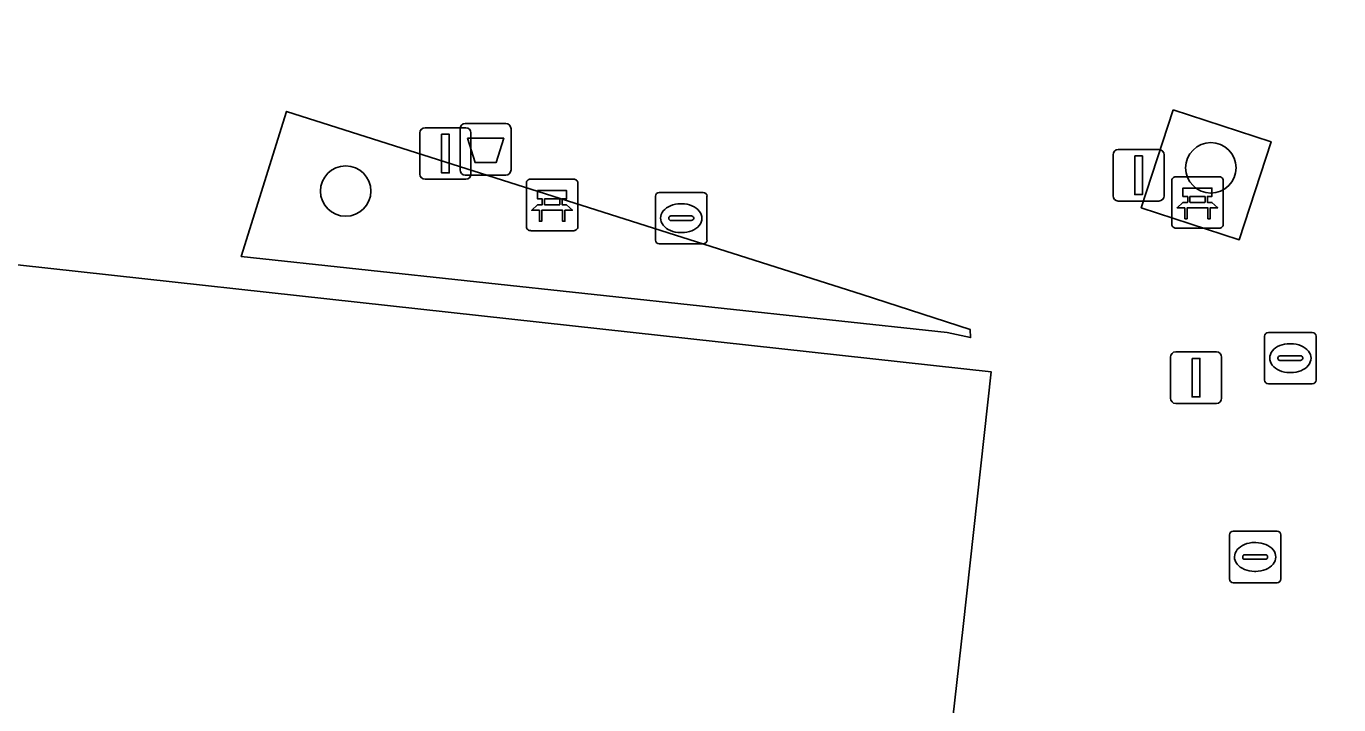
# Model space of a CAD drawing. Extents: x 162026 to 163502, y 387295 to 388169.
# Drawn here: x 162355.04 to 162380.52, y 387574.09 to 387587.27 of the extents above; entities that cross this region are included whole.
import ezdxf

# ---------------------------------------------------------------- set-up
doc = ezdxf.new("R2010")
doc.units = 0
for name, color, linetype in [('IMGEO_Afvalbak', 7, 'Continuous'), ('IMGEO_Bank', 7, 'Continuous'), ('IMGEO_Boom', 7, 'Continuous'), ('IMGEO_Groenvoorziening', 7, 'Continuous'), ('IMGEO_Kolk', 7, 'Continuous'), ('IMGEO_Lichtmast', 7, 'Continuous'), ('IMGEO_Pand', 7, 'Continuous'), ('IMGEO_Rioolput', 7, 'Continuous'), ('IMGEO_Voetpad_open', 7, 'Continuous')]:
    doc.layers.add(name, color=color, linetype=linetype)

msp = doc.modelspace()

# ---------------------------------------------------------------- linework, layer by layer
at = {"layer": 'IMGEO_Afvalbak'}
for p, q in [((162363.561, 387585.379), (162364.351, 387585.379)), ((162364.351, 387585.379), (162363.561, 387585.379)), ((162363.461, 387584.479), (162363.461, 387585.279)), ((162363.461, 387585.279), (162363.461, 387584.479)), ((162364.451, 387585.279), (162364.451, 387584.479)), ((162364.451, 387584.479), (162364.451, 387585.279)), ((162364.351, 387584.379), (162363.561, 387584.379)), ((162363.561, 387584.379), (162364.351, 387584.379))]:
    msp.add_line(p, q, dxfattribs=at)
msp.add_lwpolyline([(162363.604, 387585.093), (162364.308, 387585.093), (162364.159, 387584.623), (162363.753, 387584.623), (162363.604, 387585.093)], dxfattribs=at)
for centre, start, end in [((162363.561, 387585.279), 90, 180), ((162363.561, 387585.279), 90, 180), ((162364.351, 387585.279), 0, 90), ((162364.351, 387585.279), 360, 90), ((162363.561, 387584.479), 180, 270), ((162363.561, 387584.479), 180, 270), ((162364.351, 387584.479), 270, 0), ((162364.351, 387584.479), 270, 0)]:
    msp.add_arc(centre, 0.1, start, end, dxfattribs=at)
at = {"layer": 'IMGEO_Bank'}
for p, q in [((162364.749, 387583.375), (162364.749, 387584.216)), ((162364.749, 387584.216), (162364.749, 387583.375)), ((162364.824, 387584.3), (162365.665, 387584.3)), ((162365.665, 387584.3), (162364.824, 387584.3)), ((162365.749, 387584.225), (162365.749, 387583.384)), ((162365.749, 387583.384), (162365.749, 387584.225)), ((162377.275, 387583.423), (162377.275, 387584.264)), ((162377.275, 387584.264), (162377.275, 387583.423)), ((162377.35, 387584.348), (162378.191, 387584.348)), ((162378.191, 387584.348), (162377.35, 387584.348)), ((162378.275, 387584.273), (162378.275, 387583.432)), ((162378.275, 387583.432), (162378.275, 387584.273)), ((162365.058, 387583.806), (162365.058, 387583.912)), ((162365.102, 387583.912), (162365.102, 387583.806)), ((162365.39, 387583.918), (162365.108, 387583.918)), ((162365.396, 387583.806), (162365.396, 387583.912)), ((162365.44, 387583.912), (162365.44, 387583.806)), ((162377.584, 387583.854), (162377.584, 387583.96)), ((162377.628, 387583.96), (162377.628, 387583.854)), ((162377.916, 387583.966), (162377.634, 387583.966)), ((162377.634, 387583.848), (162377.916, 387583.848)), ((162377.922, 387583.854), (162377.922, 387583.96)), ((162377.966, 387583.96), (162377.966, 387583.854)), ((162365.446, 387583.698), (162365.053, 387583.698)), ((162365.108, 387583.8), (162365.39, 387583.8)), ((162377.972, 387583.746), (162377.579, 387583.746)), ((162378.2, 387583.348), (162377.359, 387583.348)), ((162377.359, 387583.348), (162378.2, 387583.348)), ((162365.674, 387583.3), (162364.833, 387583.3)), ((162364.833, 387583.3), (162365.674, 387583.3))]:
    msp.add_line(p, q, dxfattribs=at)
for points in [[(162377.578, 387583.966), (162377.492, 387583.966), (162377.492, 387584.127), (162378.055, 387584.127), (162378.055, 387583.966), (162377.972, 387583.966)], [(162365.052, 387583.918), (162364.966, 387583.918), (162364.966, 387584.079), (162365.529, 387584.079), (162365.529, 387583.918), (162365.446, 387583.918)], [(162377.522, 387583.746), (162377.38, 387583.746), (162377.492, 387583.848), (162377.578, 387583.848)], [(162377.972, 387583.848), (162378.055, 387583.848), (162378.167, 387583.746), (162378.028, 387583.746)], [(162364.996, 387583.698), (162364.854, 387583.698), (162364.966, 387583.8), (162365.052, 387583.8)], [(162365.046, 387583.691), (162365.046, 387583.484), (162365.003, 387583.484), (162365.003, 387583.691)], [(162365.446, 387583.8), (162365.529, 387583.8), (162365.641, 387583.698), (162365.502, 387583.698)], [(162365.496, 387583.691), (162365.496, 387583.484), (162365.452, 387583.484), (162365.452, 387583.691)], [(162377.572, 387583.739), (162377.572, 387583.532), (162377.529, 387583.532), (162377.529, 387583.739)], [(162378.022, 387583.739), (162378.022, 387583.532), (162377.978, 387583.532), (162377.978, 387583.739)]]:
    msp.add_lwpolyline(points, dxfattribs=at)
for centre, radius, start, end in [((162364.827, 387584.222), 0.0779, 92.4484, 184.2845), ((162364.827, 387584.222), 0.0779, 92.4484, 184.2845), ((162365.671, 387584.222), 0.0779, 2.4484, 94.2845), ((162365.671, 387584.222), 0.0779, 2.4484, 94.2845), ((162377.353, 387584.27), 0.0779, 92.4484, 184.2845), ((162377.353, 387584.27), 0.0779, 92.4484, 184.2845), ((162378.197, 387584.27), 0.0779, 2.4484, 94.2845), ((162378.197, 387584.27), 0.0779, 2.4484, 94.2845), ((162365.051, 387583.911), 0.00671, 2.8957, 87.1043), ((162365.108, 387583.911), 0.00671, 92.8957, 177.1043), ((162365.39, 387583.911), 0.00671, 2.8957, 87.1043), ((162365.447, 387583.911), 0.00671, 92.8957, 177.1043), ((162377.577, 387583.959), 0.00671, 2.8957, 87.1043), ((162377.577, 387583.855), 0.00671, 272.8957, 357.1043), ((162377.634, 387583.959), 0.00671, 92.8957, 177.1043), ((162377.634, 387583.855), 0.00671, 182.8957, 267.1043), ((162377.916, 387583.959), 0.00671, 2.8957, 87.1043), ((162377.916, 387583.855), 0.00671, 272.8957, 357.1043), ((162377.973, 387583.959), 0.00671, 92.8957, 177.1043), ((162377.973, 387583.855), 0.00671, 182.8957, 267.1043), ((162364.996, 387583.691), 0.00671, 2.8957, 87.1043), ((162365.053, 387583.691), 0.00671, 92.8957, 177.1043), ((162365.051, 387583.807), 0.00671, 272.8957, 357.1043), ((162365.108, 387583.807), 0.00671, 182.8957, 267.1043), ((162365.39, 387583.807), 0.00671, 272.8957, 357.1043), ((162365.447, 387583.807), 0.00671, 182.8957, 267.1043), ((162365.445, 387583.691), 0.00671, 2.8957, 87.1043), ((162365.502, 387583.691), 0.00671, 92.8957, 177.1043), ((162377.522, 387583.739), 0.00671, 2.8957, 87.1043), ((162377.579, 387583.739), 0.00671, 92.8957, 177.1043), ((162377.971, 387583.739), 0.00671, 2.8957, 87.1043), ((162378.028, 387583.739), 0.00671, 92.8957, 177.1043), ((162364.827, 387583.378), 0.0779, 182.4484, 274.2845), ((162364.827, 387583.378), 0.0779, 182.4484, 274.2845), ((162365.671, 387583.378), 0.0779, 272.4484, 4.2845), ((162365.671, 387583.378), 0.0779, 272.4484, 4.2845), ((162377.353, 387583.426), 0.0779, 182.4484, 274.2845), ((162377.353, 387583.426), 0.0779, 182.4484, 274.2845), ((162378.197, 387583.426), 0.0779, 272.4484, 4.2845), ((162378.197, 387583.426), 0.0779, 272.4484, 4.2845)]:
    msp.add_arc(centre, radius, start, end, dxfattribs=at)
at = {"layer": 'IMGEO_Boom'}
for centre in [(162378.034, 387584.52), (162361.241, 387584.068)]:
    msp.add_circle(centre, 0.489, dxfattribs=at)
at = {"layer": 'IMGEO_Groenvoorziening'}
for points in [[(162377.303, 387585.646), (162376.684, 387583.744), (162378.586, 387583.125), (162379.204, 387585.027)], [(162372.913, 387581.325), (162373.369, 387581.225), (162373.364, 387581.378), (162371.264, 387582.06), (162360.093, 387585.614), (162359.213, 387582.796)]]:
    msp.add_lwpolyline(points, close=True, dxfattribs=at)
at = {"layer": 'IMGEO_Kolk'}
for p, q in [((162367.253, 387583.116), (162367.253, 387583.968)), ((162367.328, 387584.042), (162368.18, 387584.042)), ((162368.254, 387583.968), (162368.254, 387583.116)), ((162367.741, 387583.822), (162367.766, 387583.822)), ((162367.512, 387583.536), (162367.512, 387583.548)), ((162367.95, 387583.499), (162367.552, 387583.499)), ((162367.555, 387583.585), (162367.953, 387583.585)), ((162367.996, 387583.548), (162367.996, 387583.536)), ((162367.764, 387583.262), (162367.739, 387583.262)), ((162368.18, 387583.042), (162367.328, 387583.042)), ((162379.151, 387581.325), (162380.003, 387581.325)), ((162379.076, 387580.399), (162379.076, 387581.251)), ((162379.564, 387581.105), (162379.589, 387581.105)), ((162380.077, 387581.251), (162380.077, 387580.399)), ((162379.335, 387580.819), (162379.335, 387580.831)), ((162379.378, 387580.868), (162379.776, 387580.868)), ((162379.819, 387580.831), (162379.819, 387580.819)), ((162379.773, 387580.782), (162379.375, 387580.782)), ((162379.587, 387580.545), (162379.562, 387580.545)), ((162380.003, 387580.325), (162379.151, 387580.325))]:
    msp.add_line(p, q, dxfattribs=at)
for points in [[(162367.253, 387583.116), (162367.253, 387583.968)], [(162367.328, 387584.042), (162368.18, 387584.042)], [(162368.254, 387583.968), (162368.254, 387583.116)], [(162368.18, 387583.042), (162367.328, 387583.042)], [(162379.151, 387581.325), (162380.003, 387581.325)], [(162379.076, 387580.399), (162379.076, 387581.251)], [(162380.077, 387581.251), (162380.077, 387580.399)], [(162380.003, 387580.325), (162379.151, 387580.325)]]:
    msp.add_lwpolyline(points, dxfattribs=at)
for centre, radius, start, end in [((162367.33, 387583.966), 0.0765, 91.552, 178.448), ((162367.33, 387583.966), 0.0765, 91.552, 178.448), ((162368.178, 387583.966), 0.0765, 1.552, 88.448), ((162368.178, 387583.966), 0.0765, 1.552, 88.448), ((162367.552, 387583.545), 0.0403, 85.8775, 175.7526), ((162367.549, 387583.535), 0.0366, 178.938, 274.7102), ((162367.953, 387583.542), 0.043, 264.8664, 352.4533), ((162367.957, 387583.547), 0.0386, 1.7309, 96.639), ((162367.33, 387583.118), 0.0765, 181.552, 268.448), ((162367.33, 387583.118), 0.0765, 181.552, 268.448), ((162368.178, 387583.118), 0.0765, 271.552, 358.448), ((162368.178, 387583.118), 0.0765, 271.552, 358.448), ((162379.153, 387581.249), 0.0765, 91.552, 178.448), ((162379.153, 387581.249), 0.0765, 91.552, 178.448), ((162380.001, 387581.249), 0.0765, 1.552, 88.448), ((162380.001, 387581.249), 0.0765, 1.552, 88.448), ((162379.375, 387580.828), 0.0403, 85.8775, 175.7526), ((162379.372, 387580.818), 0.0366, 178.938, 274.7102), ((162379.776, 387580.825), 0.043, 264.8664, 352.4533), ((162379.78, 387580.83), 0.0386, 1.7309, 96.639), ((162379.153, 387580.401), 0.0765, 181.552, 268.448), ((162379.153, 387580.401), 0.0765, 181.552, 268.448), ((162380.001, 387580.401), 0.0765, 271.552, 358.448), ((162380.001, 387580.401), 0.0765, 271.552, 358.448)]:
    msp.add_arc(centre, radius, start, end, dxfattribs=at)
for centre, major_axis, ratio, start_param, end_param in [((162367.74, 387583.542), (-0.387, 0.002), 0.722429, 4.712389, 7.853982), ((162367.765, 387583.542), (-0.39, 0.002), 0.717154, 1.570796, 4.712389), ((162379.563, 387580.825), (-0.387, 0.002), 0.722429, 4.712389, 7.853982), ((162379.588, 387580.825), (-0.39, 0.002), 0.717154, 1.570796, 4.712389)]:
    msp.add_ellipse(centre, major_axis=major_axis, ratio=ratio, start_param=start_param, end_param=end_param, dxfattribs=at)
at = {"layer": 'IMGEO_Lichtmast'}
for p, q in [((162362.681, 387584.397), (162362.681, 387585.197)), ((162362.681, 387585.197), (162362.681, 387584.397)), ((162362.781, 387585.297), (162363.571, 387585.297)), ((162363.571, 387585.297), (162362.781, 387585.297)), ((162363.671, 387585.197), (162363.671, 387584.397)), ((162363.671, 387584.397), (162363.671, 387585.197)), ((162376.236, 387584.875), (162377.026, 387584.875)), ((162377.026, 387584.875), (162376.236, 387584.875)), ((162376.136, 387583.975), (162376.136, 387584.775)), ((162376.136, 387584.775), (162376.136, 387583.975)), ((162377.126, 387584.775), (162377.126, 387583.975)), ((162377.126, 387583.975), (162377.126, 387584.775)), ((162363.571, 387584.297), (162362.781, 387584.297)), ((162362.781, 387584.297), (162363.571, 387584.297)), ((162377.026, 387583.875), (162376.236, 387583.875)), ((162376.236, 387583.875), (162377.026, 387583.875)), ((162377.251, 387580.046), (162377.251, 387580.846)), ((162377.251, 387580.846), (162377.251, 387580.046)), ((162377.351, 387580.946), (162378.141, 387580.946)), ((162378.141, 387580.946), (162377.351, 387580.946)), ((162378.241, 387580.846), (162378.241, 387580.046)), ((162378.241, 387580.046), (162378.241, 387580.846)), ((162378.141, 387579.946), (162377.351, 387579.946)), ((162377.351, 387579.946), (162378.141, 387579.946))]:
    msp.add_line(p, q, dxfattribs=at)
for points in [[(162363.101, 387585.172), (162363.251, 387585.172), (162363.251, 387584.422), (162363.101, 387584.422), (162363.101, 387585.172)], [(162376.556, 387584.75), (162376.706, 387584.75), (162376.706, 387584), (162376.556, 387584), (162376.556, 387584.75)], [(162377.671, 387580.821), (162377.821, 387580.821), (162377.821, 387580.071), (162377.671, 387580.071), (162377.671, 387580.821)]]:
    msp.add_lwpolyline(points, dxfattribs=at)
for centre, start, end in [((162362.781, 387585.197), 90, 180), ((162362.781, 387585.197), 90, 180), ((162363.571, 387585.197), 0, 90), ((162363.571, 387585.197), 360, 90), ((162376.236, 387584.775), 90, 180), ((162376.236, 387584.775), 90, 180), ((162377.026, 387584.775), 0, 90), ((162377.026, 387584.775), 360, 90), ((162362.781, 387584.397), 180, 270), ((162362.781, 387584.397), 180, 270), ((162363.571, 387584.397), 270, 0), ((162363.571, 387584.397), 270, 0), ((162376.236, 387583.975), 180, 270), ((162376.236, 387583.975), 180, 270), ((162377.026, 387583.975), 270, 0), ((162377.026, 387583.975), 270, 0), ((162377.351, 387580.846), 90, 180), ((162377.351, 387580.846), 90, 180), ((162378.141, 387580.846), 0, 90), ((162378.141, 387580.846), 360, 90), ((162377.351, 387580.046), 180, 270), ((162377.351, 387580.046), 180, 270), ((162378.141, 387580.046), 270, 0), ((162378.141, 387580.046), 270, 0)]:
    msp.add_arc(centre, 0.1, start, end, dxfattribs=at)
at = {"layer": 'IMGEO_Pand'}
msp.add_lwpolyline([(162276.745, 387558.061), (162370.078, 387547.752), (162373.225, 387575.616), (162373.768, 387580.561), (162360.935, 387581.973), (162352.454, 387582.905)], dxfattribs=at)
at = {"layer": 'IMGEO_Rioolput'}
for p, q in [((162378.393, 387576.539), (162378.393, 387577.391)), ((162378.468, 387577.465), (162379.32, 387577.465)), ((162378.881, 387577.245), (162378.906, 387577.245)), ((162379.394, 387577.391), (162379.394, 387576.539)), ((162378.652, 387576.959), (162378.652, 387576.971)), ((162378.695, 387577.008), (162379.093, 387577.008)), ((162379.136, 387576.971), (162379.136, 387576.959)), ((162379.09, 387576.922), (162378.692, 387576.922)), ((162379.32, 387576.465), (162378.468, 387576.465)), ((162378.904, 387576.685), (162378.879, 387576.685))]:
    msp.add_line(p, q, dxfattribs=at)
for points in [[(162378.393, 387576.539), (162378.393, 387577.391)], [(162378.468, 387577.465), (162379.32, 387577.465)], [(162379.394, 387577.391), (162379.394, 387576.539)], [(162379.32, 387576.465), (162378.468, 387576.465)]]:
    msp.add_lwpolyline(points, dxfattribs=at)
for centre, radius, start, end in [((162378.47, 387577.389), 0.0765, 91.552, 178.448), ((162378.47, 387577.389), 0.0765, 91.552, 178.448), ((162379.318, 387577.389), 0.0765, 1.552, 88.448), ((162379.318, 387577.389), 0.0765, 1.552, 88.448), ((162378.692, 387576.968), 0.0403, 85.8775, 175.7526), ((162379.097, 387576.97), 0.0386, 1.7309, 96.639), ((162378.689, 387576.958), 0.0366, 178.938, 274.7102), ((162379.093, 387576.965), 0.043, 264.8664, 352.4533), ((162378.47, 387576.541), 0.0765, 181.552, 268.448), ((162378.47, 387576.541), 0.0765, 181.552, 268.448), ((162379.318, 387576.541), 0.0765, 271.552, 358.448), ((162379.318, 387576.541), 0.0765, 271.552, 358.448)]:
    msp.add_arc(centre, radius, start, end, dxfattribs=at)
for centre, major_axis, ratio, start_param, end_param in [((162378.88, 387576.965), (-0.387, 0.002), 0.722429, 4.712389, 7.853982), ((162378.905, 387576.965), (-0.39, 0.002), 0.717154, 1.570796, 4.712389)]:
    msp.add_ellipse(centre, major_axis=major_axis, ratio=ratio, start_param=start_param, end_param=end_param, dxfattribs=at)
at = {"layer": 'IMGEO_Voetpad_open'}
for points in [[(162364.534, 387611.918), (162365.431, 387620.069), (162356.362, 387620.977), (162355.852, 387616.592), (162351.943, 387582.961), (162352.454, 387582.905), (162360.935, 387581.973), (162373.768, 387580.561), (162373.225, 387575.616), (162370.078, 387547.752), (162369.725, 387544.71), (162370.028, 387544.676), (162377.504, 387543.833), (162377.835, 387543.796), (162383.487, 387594.169), (162362.831, 387596.441)], [(162377.303, 387585.646), (162379.204, 387585.027), (162378.586, 387583.125), (162376.684, 387583.744)], [(162373.364, 387581.378), (162373.369, 387581.225), (162372.913, 387581.325), (162359.213, 387582.796), (162360.093, 387585.614), (162371.264, 387582.06)]]:
    msp.add_lwpolyline(points, close=True, dxfattribs=at)

doc.saveas('drawing.dxf')
